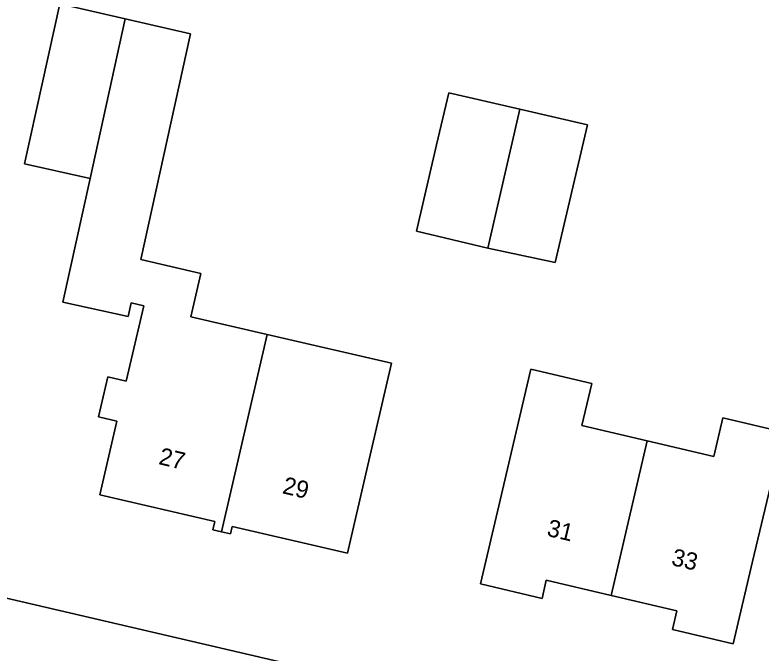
# Model space of a CAD drawing. Extents: x 162184 to 163154, y 385507 to 386516.
# Drawn here: x 162586.93 to 162630.28, y 385854.51 to 385891.58 of the extents above; entities that cross this region are included whole.
import ezdxf

# ---------------------------------------------------------------- set-up
doc = ezdxf.new("R2010")
doc.units = 0
for name, color, linetype in [('IMGEO_Erf', 7, 'Continuous'), ('IMGEO_Pand', 7, 'Continuous'), ('IMGEO_Pand_nummerreeks', 7, 'Continuous'), ('IMGEO_Voetpad_open', 7, 'Continuous')]:
    doc.layers.add(name, color=color, linetype=linetype)

msp = doc.modelspace()

# ---------------------------------------------------------------- linework, layer by layer
at = {"layer": 'IMGEO_Erf'}
for points in [[(162597.742, 385876.562), (162597.157, 385874.04), (162601.597, 385873.01), (162608.804, 385871.339), (162607.376, 385865.179), (162606.246, 385860.308), (162599.552, 385861.86), (162599.451, 385861.425), (162598.942, 385861.543), (162598.436, 385861.66), (162598.548, 385862.143), (162591.868, 385863.693), (162592.863, 385867.98), (162591.792, 385868.229), (162592.332, 385870.557), (162593.403, 385870.308), (162594.416, 385874.676), (162593.692, 385874.844), (162593.519, 385874.056), (162589.723, 385874.89), (162591.303, 385882.082), (162587.493, 385882.919), (162589.536, 385892.216), (162593.339, 385891.346), (162597.13, 385890.478), (162594.248, 385877.372)], [(162618.328, 385877.188), (162614.414, 385878.036), (162610.257, 385879.01), (162611.434, 385884.036), (162612.138, 385887.042), (162616.274, 385886.095), (162620.204, 385885.196)], [(162636.506, 385870.937), (162635.85, 385868.163), (162634.707, 385863.295), (162630.822, 385864.207), (162629.793, 385859.826), (162628.67, 385855.046), (162625.13, 385855.878), (162625.383, 385856.954), (162621.583, 385857.847), (162617.805, 385858.735), (162617.558, 385857.684), (162613.986, 385858.523), (162615.13, 385863.391), (162616.916, 385870.993), (162620.447, 385870.164), (162619.874, 385867.725), (162623.666, 385866.834), (162627.538, 385865.924), (162628.065, 385868.165), (162631.511, 385867.355), (162631.948, 385869.215), (162632.571, 385871.867)]]:
    msp.add_lwpolyline(points, close=True, dxfattribs=at)
msp.add_lwpolyline([(162519.391, 385873.302), (162708.853, 385829.198)], dxfattribs=at)
at = {"layer": 'IMGEO_Pand'}
for points in [[(162593.339, 385891.346), (162589.536, 385892.216), (162587.493, 385882.919), (162591.303, 385882.082)], [(162591.303, 385882.082), (162589.723, 385874.89), (162593.519, 385874.056), (162593.692, 385874.844), (162594.416, 385874.676), (162593.403, 385870.308), (162592.332, 385870.557), (162591.792, 385868.229), (162592.863, 385867.98), (162591.868, 385863.693), (162598.548, 385862.143), (162598.436, 385861.66), (162598.942, 385861.543), (162601.597, 385873.01), (162597.157, 385874.04), (162597.742, 385876.562), (162594.248, 385877.372), (162597.13, 385890.478), (162593.339, 385891.346)], [(162616.274, 385886.095), (162612.138, 385887.042), (162611.434, 385884.036), (162610.257, 385879.01), (162614.414, 385878.036)], [(162614.414, 385878.036), (162618.328, 385877.188), (162620.204, 385885.196), (162616.274, 385886.095)], [(162598.942, 385861.543), (162599.451, 385861.425), (162599.552, 385861.86), (162606.246, 385860.308), (162607.376, 385865.179), (162608.804, 385871.339), (162601.597, 385873.01)], [(162630.822, 385864.207), (162634.707, 385863.295), (162635.85, 385868.163), (162636.506, 385870.937), (162632.571, 385871.867), (162631.948, 385869.215), (162631.511, 385867.355), (162628.065, 385868.165), (162627.538, 385865.924), (162623.666, 385866.834), (162621.583, 385857.847), (162625.383, 385856.954), (162625.13, 385855.878), (162628.67, 385855.046), (162629.793, 385859.826)], [(162616.916, 385870.993), (162615.13, 385863.391), (162613.986, 385858.523), (162617.558, 385857.684), (162617.805, 385858.735), (162621.583, 385857.847), (162623.666, 385866.834), (162619.874, 385867.725), (162620.447, 385870.164)]]:
    msp.add_lwpolyline(points, close=True, dxfattribs=at)
at = {"layer": 'IMGEO_Voetpad_open'}
msp.add_lwpolyline([(162708.853, 385829.198), (162519.391, 385873.302)], dxfattribs=at)

# ---------------------------------------------------------------- texts
at = {"layer": 'IMGEO_Pand_nummerreeks'}
for s, rotation, p in [('27', 346.7521, (162595.236, 385865.489)), ('29', 346.7521, (162602.425, 385863.796)), ('31', 346.7742, (162617.788, 385861.327)), ('33', 346.7761, (162625.022, 385859.627))]:
    msp.add_text(s, height=1, rotation=rotation, dxfattribs=at).set_placement(p)

doc.saveas('drawing.dxf')
